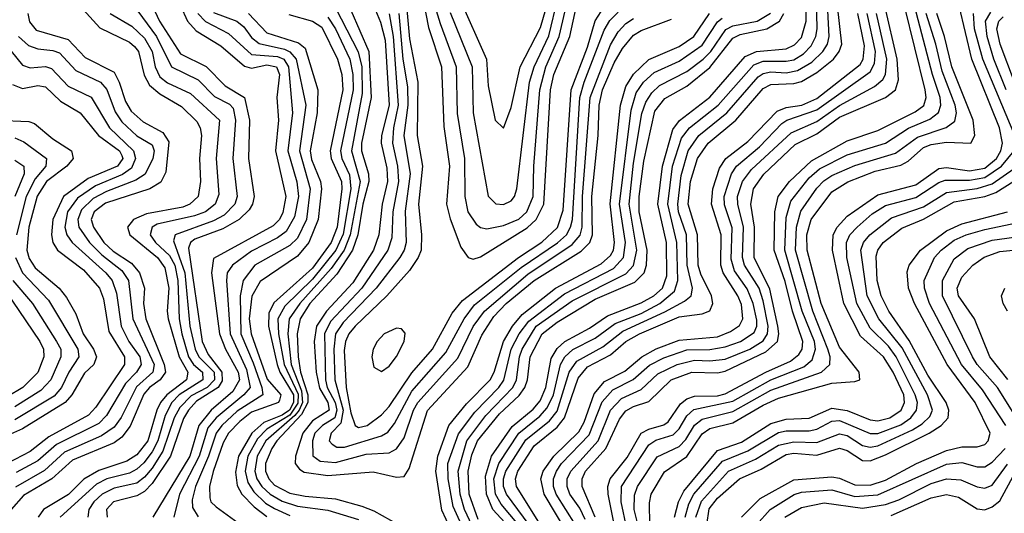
# Model space of a CAD drawing. Header units: inches. Extents: x 501365 to 657855, y 482276 to 547543.
# Tile 682 of 957: x 591343 to 593921, y 533580 to 534874. Entities that reach past the tile are written whole.
import ezdxf

# ---------------------------------------------------------------- set-up
doc = ezdxf.new("R2010")
doc.units = ezdxf.units.IN
doc.header["$MEASUREMENT"] = 0
doc.layers.add('A5593', color=7, linetype='Continuous')

msp = doc.modelspace()

# ---------------------------------------------------------------- linework, layer by layer
at = {"layer": 'A5593', "color": 5}
for points, elevation in [([(591663, 534970), (591709.3, 534870), (591764.3, 534784.3), (591830.8, 534750.8), (591880.5, 534700.5), (591931.6, 534670), (591944.8, 534610), (591942.4, 534510), (591956.5, 534410), (591952.6, 534390), (591944.2, 534375.7), (591917.8, 534350), (591874.4, 534325.6), (591801.6, 534298.4), (591790, 534290), (591784.9, 534275.1), (591820.8, 534030), (591836.1, 533996.1), (591872.5, 533950), (591872.8, 533927.2), (591862.4, 533910), (591806.2, 533873.8), (591784.8, 533850), (591772, 533828), (591737.5, 533730), (591690, 533657.7), (591670, 533637.2), (591650, 533625.2), (591588.1, 533610), (591569.8, 533590), (591571.7, 533570)], 3780), ([(592405.5, 534990), (592443.9, 534863.9), (592486.2, 534750), (592488.1, 534628.1), (592507.8, 534510), (592508.7, 534410), (592516.7, 534370), (592537.9, 534337.9), (592550, 534328.9), (592565.9, 534325.9), (592610, 534333.9), (592650, 534351.1), (592670.6, 534370), (592687.5, 534410), (592689.4, 534489.4), (592704.9, 534690), (592720.3, 534750), (592755.8, 534830), (592777.1, 534922.9)], 4140), ([(592624.1, 533544.1), (592581.8, 533590), (592565.2, 533630), (592563.1, 533676.9), (592578.5, 533730), (592632.7, 533807.3), (592687.1, 533852.9), (592705.6, 533874.4), (592721.1, 533910), (592734.5, 533985.5), (592750, 534011.9), (592770.7, 534030), (592834.9, 534065.1), (592882.4, 534097.6), (592970, 534131.4), (593003.8, 534150), (593026.5, 534170), (593037.3, 534202.7), (593036.9, 534290), (593014.1, 534390), (593026.2, 534490), (593053.7, 534586.3), (593070.8, 534609.2), (593150, 534670.9), (593243, 534777), (593272, 534790), (593350, 534797.7), (593372.3, 534807.7), (593390, 534826.8), (593402.3, 534870), (593401.2, 534970)], 3880), ([(592649.4, 533549.4), (592603.4, 533603.4), (592588.7, 533630), (592584.6, 533670), (592597.3, 533710), (592650.1, 533789.9), (592705.2, 533834.8), (592724.1, 533855.9), (592740.4, 533890), (592758.9, 533970), (592770.4, 533990), (592791.2, 534008.8), (592850, 534039), (592902.6, 534077.4), (592970, 534104), (593019.5, 534130), (593058, 534162), (593066.7, 534190), (593063.6, 534290), (593039.8, 534390), (593052.8, 534490), (593076.4, 534563.6), (593097.2, 534590), (593171.9, 534650), (593265, 534755), (593290, 534765.3), (593350, 534764.6), (593370, 534768.7), (593395.7, 534784.3), (593415.2, 534804.8), (593427.7, 534830), (593431.1, 534850), (593429, 534970)], 3860), ([(591613.3, 534950), (591700.8, 534830), (591740.2, 534750), (591810, 534716.3), (591852.8, 534672.8), (591892.7, 534652.7), (591901.7, 534641.7), (591908.1, 534610), (591901.3, 534510), (591912.1, 534410), (591906.2, 534390), (591878.6, 534361.4), (591850, 534346.1), (591749.9, 534310.1), (591745.6, 534294.4), (591775.5, 534210), (591788.5, 534070), (591802.7, 534010), (591812.1, 533990), (591852.1, 533950), (591853.2, 533930), (591833.8, 533910), (591791.9, 533888.1), (591762.4, 533857.6), (591747.3, 533830), (591717.5, 533742.5), (591690, 533697.9), (591670, 533674.8), (591650, 533659.1), (591590, 533645.7), (591558.9, 533630), (591536.8, 533610), (591524.2, 533590), (591521.2, 533570)], 3760), ([(592252.4, 534952.4), (592287.7, 534867.7), (592300.2, 534820.2), (592310, 534650), (592290, 534570), (592289.2, 534550), (592304.2, 534484.2), (592306.2, 534450), (592291.9, 534390), (592283.4, 534310), (592269.5, 534270), (592215.6, 534184.4), (592145.9, 534110), (592120.5, 534070), (592113.7, 534030), (592119.5, 533950), (592127.7, 533907.7), (592149.9, 533870), (592152.9, 533850), (592110, 533822.1), (592084.3, 533790), (592064.8, 533730), (592064.4, 533710), (592075.2, 533695.2), (592087.6, 533687.6), (592150, 533678.8), (592268.2, 533688.2), (592330, 533674.3), (592350, 533676.1), (592362.9, 533697.1), (592411, 533849), (592516.5, 533963.5), (592553, 534047), (592584.7, 534095.3), (592617, 534130), (592689.8, 534190), (592813.4, 534266.6), (592835.9, 534290), (592842.7, 534310), (592841, 534410), (592857.4, 534570), (592860.8, 534650), (592869.3, 534690), (592899.6, 534760.4), (592921.4, 534798.6), (592950, 534832.8), (592970, 534845), (593050, 534874.7)], 4020), ([(592494.4, 534930), (592565, 534770), (592570, 534700.4), (592588.4, 534610), (592610, 534589.2), (592630, 534643.6), (592653.9, 534750), (592706.8, 534853.2), (592735, 534950)], 4180), ([(592676.9, 533550), (592618.1, 533630), (592610, 533650), (592609.7, 533670), (592616, 533690), (592668, 533772), (592730, 533822.5), (592750, 533847.6), (592781.8, 533950), (592801.7, 533978.3), (592870, 534015.9), (592922.5, 534057.5), (593032.3, 534107.7), (593084.1, 534135.9), (593101, 534150), (593104.7, 534170), (593090.7, 534230), (593089.3, 534310), (593068.5, 534370), (593066, 534390), (593074.8, 534465.2), (593093.2, 534530), (593121.1, 534570), (593195, 534630), (593276.4, 534723.6), (593290, 534732.8), (593310, 534737), (593350, 534734.7), (593379.6, 534740.5), (593417.5, 534762.5), (593446.4, 534790), (593458.1, 534810), (593462.3, 534830), (593456.3, 534950)], 3840), ([(592398.5, 534930), (592413.3, 534853.3), (592447.3, 534750), (592453.8, 534593.8), (592468.4, 534490), (592460.8, 534390), (592470, 534352.1), (592497.7, 534277.7), (592517.3, 534250), (592530, 534245.9), (592550, 534251.7), (592671.8, 534328.2), (592695.1, 534350), (592715.1, 534390), (592733.3, 534690), (592741.9, 534730), (592783.2, 534830), (592801.2, 534910)], 4120), ([(592470, 534892.3), (592527.4, 534750), (592530.5, 534630), (592570, 534411.4), (592590, 534390.7), (592610, 534389.4), (592630, 534399.1), (592638.5, 534410), (592644.4, 534430), (592678.2, 534710), (592690.2, 534750.2), (592728.4, 534831.6), (592751.8, 534930)], 4160), ([(591500.7, 534910), (591552.6, 534852.6), (591630, 534815.2), (591643.4, 534803.4), (591653.6, 534790), (591668.5, 534728.5), (591682.5, 534702.5), (591710, 534679.4), (591766.2, 534646.2), (591806.6, 534606.6), (591815.8, 534590), (591818.9, 534570), (591813.7, 534510), (591816.2, 534450), (591809.8, 534410), (591788.4, 534390), (591770, 534382.2), (591674.8, 534365.2), (591641.1, 534350), (591625.5, 534330), (591631.4, 534310), (591703.9, 534250), (591722.9, 534222.9), (591733.2, 534170), (591728.8, 534110), (591731.5, 534090), (591760.4, 533990), (591783.3, 533950), (591779.4, 533930), (591727.9, 533890), (591711.9, 533870), (591701.9, 533850), (591678, 533770), (591650, 533733), (591623.8, 533716.1), (591550, 533691.7), (591510.6, 533669.4), (591470.9, 533629.1), (591405.2, 533590), (591391.1, 533570)], 3720), ([(591763.8, 534910), (591782.6, 534870), (591804.6, 534844.6), (591870, 534805.4), (591931.7, 534751.7), (591950, 534746.5), (591990, 534755.3), (592015.5, 534750), (592023.4, 534730), (592016.6, 534670), (592020.3, 534610), (592012.8, 534530), (592039.4, 534410), (592032.1, 534367.9), (592022.9, 534350), (592006.8, 534333.2), (591850, 534247.5), (591845.4, 534210), (591866.5, 534050), (591881.4, 534010), (591914.8, 533950), (591918.5, 533930), (591901.2, 533898.8), (591844.1, 533850), (591812, 533810), (591788.8, 533730), (591691.7, 533570)], 3820), ([(591850, 534892.8), (591911.7, 534870), (591930, 534855.2), (591950, 534826.8), (591970, 534811.6), (592036.1, 534796.1), (592050, 534789.7), (592067.1, 534770), (592091.9, 534650), (592075.2, 534530), (592103.6, 534430), (592093.7, 534350), (592070, 534301.3), (592050, 534281.6), (591958.8, 534230), (591927.7, 534190), (591920.6, 534150), (591921.6, 534050), (591954.3, 533974.3), (591976.8, 533910), (591979.6, 533890), (591912.7, 533847.3), (591872.4, 533810), (591857.2, 533790), (591837.5, 533730), (591803.5, 533650), (591794.9, 533614.9), (591795, 533595), (591810.4, 533570.4)], 3860), ([(592170, 534905.2), (592229.4, 534789.4), (592238.5, 534750), (592239.8, 534680.2), (592211.8, 534530), (592234.8, 534450), (592208.2, 534310), (592192.4, 534270), (592158.7, 534221.3), (592076.1, 534130), (592048.1, 534090), (592044.9, 534050), (592054.2, 533970), (592080.8, 533900.8), (592083.3, 533870), (592075.1, 533850), (592063.6, 533836.4), (591987.8, 533770), (591964.8, 533730), (591958.2, 533690), (591964, 533670), (591976.8, 533650), (591998.5, 533630), (592030, 533611.6), (592070, 533598.2), (592150, 533587.9), (592230, 533563.7)], 3960), ([(592210, 534898.6), (592256.8, 534790), (592263.3, 534670), (592237.6, 534550), (592238.2, 534530), (592256.2, 534470), (592257.3, 534450), (592241.1, 534390), (592228, 534310), (592214.1, 534270), (592173, 534207), (592103, 534130), (592077.7, 534090), (592069.9, 534050.1), (592071.7, 533990), (592078.5, 533950), (592097.2, 533890), (592097.1, 533870), (592080.9, 533839.1), (592016.2, 533770), (592003.4, 533750), (591986.7, 533710), (591986.5, 533690), (591995.1, 533670), (592010, 533654), (592050, 533633), (592090, 533624.5), (592170, 533617.6), (592238.5, 533598.5), (592270, 533586.7), (592357.8, 533537.8)], 3980), ([(592335.5, 534890), (592346.4, 534770), (592358, 534698), (592359.4, 534650), (592348.8, 534570), (592365.4, 534470), (592352.2, 534372.2), (592355.2, 534290), (592350, 534270), (592338, 534250), (592276.5, 534170), (592190, 534080), (592169.7, 534050), (592165.1, 534010), (592168.4, 533930), (592190, 533850), (592183.6, 533816.4), (592158.5, 533790), (592153.7, 533770), (592161, 533761), (592173.4, 533753.4), (592193.5, 533753.5), (592290, 533783.1), (592307.3, 533792.7), (592324.5, 533815.5), (592370, 533900), (592458.5, 534001.5), (592506.5, 534090), (592534.1, 534125.9), (592656.1, 534223.9), (592751.6, 534288.4), (592774.8, 534310), (592785.7, 534330), (592790.1, 534350), (592810.1, 534670), (592820.7, 534710), (592873.3, 534846.7), (592888.3, 534871.7), (592910, 534893.2)], 4060), ([(592356, 534910), (592363.3, 534823.4), (592385.8, 534710), (592384.1, 534570), (592397.9, 534490), (592387.1, 534390), (592394.8, 534310), (592393.9, 534270), (592386.7, 534250), (592363.5, 534216.5), (592304.1, 534150), (592221.1, 534070), (592204.6, 534050), (592195.8, 534030), (592193, 534007), (592197.9, 533910), (592210, 533843), (592221.6, 533810), (592230, 533804.6), (592252.5, 533810), (592290, 533838.1), (592310, 533859.4), (592370, 533948.1), (592424.1, 534010), (592475.8, 534104.2), (592502.1, 534137.9), (592649.5, 534250.5), (592710, 534290.2), (592751, 534329), (592765.8, 534374.2), (592787.4, 534690), (592830, 534802.1), (592849.5, 534870.5), (592865.2, 534894.8)], 4080), ([(592715.3, 533535.3), (592643.7, 533650), (592641, 533670), (592647.1, 533690), (592690, 533756.6), (592750, 533805.8), (592770, 533829.8), (592805.5, 533934.5), (592830, 533963.9), (592890, 533995.3), (592930, 534030), (592965.8, 534050), (593070, 534094.7), (593130, 534103), (593150, 534110.7), (593157.9, 534130), (593154.7, 534150), (593126.3, 534206.3), (593119.2, 534230), (593118.1, 534310), (593093.3, 534390), (593099.3, 534450), (593117.5, 534510), (593145.4, 534550), (593218.7, 534610), (593290, 534693), (593310, 534703.5), (593370, 534706.1), (593390, 534711.4), (593430, 534734.9), (593473.9, 534770), (593489.3, 534790), (593495.8, 534810), (593484.3, 534910)], 3820), ([(592850.3, 533570), (592816.2, 533650), (592815.7, 533670), (592824.9, 533690), (592878, 533750), (592913.3, 533826.7), (592930, 533848.6), (592950, 533860), (592990, 533872.8), (593048.5, 533930), (593102.8, 533950), (593170, 533947.7), (593190, 533952.6), (593296.5, 534003.5), (593327, 534030), (593331.3, 534050), (593328.5, 534070), (593307.2, 534167.2), (593266.1, 534250), (593266.9, 534330), (593257.6, 534390), (593264.2, 534430), (593291.5, 534468.5), (593373.4, 534546.5), (593430, 534574.5), (593490, 534617.9), (593609.8, 534670.2), (593636.3, 534690), (593644.2, 534715.7), (593641.1, 534770), (593608.6, 534910)], 3720), ([(592919.9, 533450), (592884, 533630), (592883.4, 533650), (592889.1, 533670), (592933.6, 533726.4), (592970, 533789.8), (592990, 533800.7), (593030, 533811.4), (593040.8, 533819.2), (593073.3, 533866.7), (593090, 533880.3), (593110, 533886.7), (593170, 533887.9), (593190, 533892.6), (593296.6, 533950), (593361, 533979), (593383.5, 533996.5), (593391.8, 534010), (593393.7, 534030), (593366.5, 534110), (593347.9, 534187.9), (593318.9, 534270), (593320.7, 534370), (593329.3, 534410.7), (593358.7, 534450), (593416.2, 534503.8), (593510, 534556.3), (593590, 534583.1), (593687.7, 534632.3), (593710.8, 534649.2), (593716.8, 534670), (593714.2, 534690), (593659.7, 534910)], 3680), ([(592947.7, 533470), (592917.7, 533610), (592919.2, 533650), (592990, 533759.5), (593008.4, 533771.6), (593054.1, 533785.9), (593070, 533801), (593090, 533835.1), (593108.3, 533851.7), (593210, 533873.6), (593310, 533929.9), (593396.2, 533963.8), (593418, 533981.9), (593426.7, 534010), (593424, 534030), (593392.4, 534110), (593346.3, 534270), (593350, 534355.2), (593362, 534398), (593410, 534459.2), (593437.6, 534482.4), (593510, 534519.1), (593610, 534550), (593670.6, 534589.4), (593726.6, 534613.4), (593749.1, 534630.9), (593755.3, 534650), (593753.3, 534670), (593733.1, 534730), (593686.5, 534910)], 3660), ([(593057.4, 533570), (593068, 533610), (593082, 533638), (593170, 533744.3), (593233.5, 533766.5), (593310, 533815.1), (593350, 533826.2), (593410, 533829.5), (593470, 533855.3), (593509.5, 533849.5), (593570, 533825.1), (593590, 533822.4), (593621.3, 533830), (593651.4, 533850), (593660, 533870), (593657.9, 533890), (593630, 533949.4), (593605, 533990), (593544.6, 534044.6), (593501.5, 534130), (593471.2, 534270), (593473.3, 534310), (593483.4, 534330), (593510, 534358.3), (593590, 534414.9), (593690, 534441.2), (593750, 534483.8), (593770, 534486.6), (593830, 534477.2), (593870, 534484.5), (593900.7, 534510), (593912.6, 534530), (593916.4, 534550), (593909.2, 534590), (593836.5, 534770), (593803, 534910)], 3580), ([(593926.3, 534690), (593894, 534770), (593876.1, 534830), (593872.1, 534870), (593886.3, 534893.7)], 3540), ([(591364.4, 534890), (591368.4, 534868.4), (591385.9, 534845.9), (591470, 534822.1), (591514.5, 534774.5), (591590, 534736.1), (591603.6, 534710), (591619.6, 534659.6), (591634.4, 534634.4), (591665.9, 534605.9), (591717.7, 534577.7), (591733.7, 534553.7), (591725.5, 534474.5), (591712.4, 534447.6), (591683.4, 534430), (591567.4, 534392.6), (591538, 534370), (591530.4, 534350), (591535.8, 534330), (591562.8, 534290), (591587.2, 534267.2), (591635.5, 534235.5), (591657, 534210), (591669.3, 534170), (591667.3, 534130), (591673.1, 534090), (591721.4, 533970), (591725, 533950), (591710.9, 533930), (591683.1, 533910), (591668.3, 533891.7), (591632, 533808), (591610, 533779.1), (591590, 533764.7), (591480.9, 533719.1), (591427, 533670), (591353.1, 533626.9), (591320.3, 533590)], 3680), ([(591579.5, 534890), (591636.7, 534856.7), (591670, 534825.4), (591689.7, 534790), (591697.8, 534750), (591710, 534724.3), (591730, 534708.2), (591790, 534680.6), (591865.7, 534610), (591857.7, 534510), (591864.1, 534415.9), (591854.3, 534390), (591829.5, 534370.5), (591800.8, 534359.2), (591702.5, 534337.5), (591689.4, 534330), (591684.7, 534310), (591698.3, 534290), (591735.2, 534255.2), (591749.1, 534230), (591757, 534190), (591760.1, 534090), (591767.5, 534050), (591785.2, 533990), (591798.3, 533970), (591822, 533950), (591822.5, 533930), (591760.3, 533890), (591741.4, 533870), (591723.6, 533836.4), (591704.6, 533770), (591690, 533741), (591667.7, 533712.3), (591650, 533695.9), (591630, 533685.4), (591571.4, 533670), (591544.2, 533655.8), (591448.8, 533570)], 3740), ([(591809.6, 534889.6), (591829.2, 534869.2), (591890, 534837.9), (591950, 534782.9), (592017.6, 534777.6), (592034.2, 534770), (592046.4, 534750), (592057.3, 534630), (592045.1, 534530), (592069, 534449), (592072.8, 534410), (592062.8, 534357.2), (592041.1, 534318.9), (592018.4, 534301.6), (591950, 534267.2), (591900.1, 534230), (591886.1, 534210), (591884.1, 534190), (591894, 534050), (591936.7, 533956.7), (591946.6, 533910), (591929.8, 533890.2), (591857.2, 533830), (591835.7, 533804.3), (591813.2, 533730), (591761.2, 533630), (591746.7, 533570)], 3840), ([(591941.7, 534890), (591990, 534839.7), (592072.8, 534812.8), (592090, 534799.1), (592123.4, 534690), (592122, 534630), (592103.3, 534530), (592107, 534507), (592130.8, 534450), (592132.9, 534430), (592124.5, 534350), (592099.8, 534290), (592070, 534253.9), (591972.9, 534187.1), (591951.1, 534148.9), (591944.2, 534090), (591948.7, 534050), (591991.3, 533931.3), (592027, 533890), (592023.5, 533876.5), (592021, 533870), (591950, 533844.8), (591919.2, 533820.8), (591889.9, 533790), (591875.3, 533764.7), (591849.2, 533689.2), (591839.9, 533650), (591840.4, 533620.4), (591843.7, 533610), (591857, 533597), (591972.5, 533512.5)], 3880), ([(592047.6, 534887.6), (592110, 534869.7), (592134.1, 534854.1), (592174.7, 534770), (592186.5, 534730), (592189.4, 534690), (592156, 534530), (592158.7, 534510), (592185.9, 534450), (592186.6, 534430), (592174, 534330), (592158.5, 534290), (592110, 534222.1), (592008.6, 534131.4), (591995.6, 534104.4), (591994.1, 534070), (592016.7, 533970), (592023.9, 533950), (592060.1, 533890), (592059.8, 533870), (592049.2, 533850), (592030, 533837), (591982.5, 533817.5), (591950.7, 533790), (591915.5, 533730), (591907.7, 533687.7), (591912.5, 533652.5), (591924.7, 533630), (591956.5, 533596.5), (591990, 533571.8)], 3920), ([(592150, 534880.6), (592170, 534850.1), (592207.2, 534770), (592215.3, 534730), (592216.2, 534690), (592183.2, 534530), (592186.5, 534510), (592206.8, 534466.8), (592210.4, 534430.4), (592190, 534311.9), (592170.5, 534270), (592110, 534193.6), (592037.4, 534122.6), (592019, 534090), (592020.5, 534050), (592035.3, 533970), (592071.7, 533891.8), (592071.2, 533868.8), (592050, 533837.1), (591990, 533800), (591965.2, 533774.8), (591939.9, 533730), (591932.9, 533690), (591940.3, 533660.3), (591955.7, 533635.7), (591986.6, 533606.6), (592010, 533592.2), (592050, 533574.5)], 3940), ([(592310, 534889.2), (592321.3, 534830), (592334.3, 534650), (592321.4, 534590), (592318.9, 534550), (592332.4, 534490), (592334.5, 534450), (592320.1, 534370), (592317.7, 534302.3), (592306.9, 534270), (592239.1, 534170), (592157, 534083), (592140.8, 534050), (592144.1, 533930), (592148, 533910), (592168.7, 533870), (592173.7, 533850), (592167.7, 533830), (592135.5, 533810), (592115.7, 533790), (592109.4, 533769.4), (592110.3, 533730.3), (592130, 533716.2), (592170, 533712.6), (592250, 533735.1), (592310, 533738.7), (592330, 533748.6), (592350, 533777.5), (592374.1, 533850), (592385.1, 533870), (592490, 533986.2), (592530.7, 534069.3), (592559.9, 534110), (592673.2, 534206.8), (592790, 534284.1), (592810.8, 534309.2), (592816.1, 534330), (592816.7, 534410), (592836.7, 534670), (592890, 534808), (592910, 534841.9), (592930, 534863.9), (592950, 534877.3)], 4040), ([(592493.6, 533490), (592448, 533588), (592432.9, 533690), (592437.8, 533730), (592467.1, 533810), (592512.8, 533867.2), (592574.6, 533930), (592585.3, 533950), (592609.5, 534030), (592633.7, 534070), (592659.1, 534100.9), (592746.4, 534170), (592865.9, 534234.1), (592890, 534256), (592897.5, 534270), (592900.2, 534290), (592889, 534391), (592916.2, 534650), (592930, 534698.8), (592950, 534731.1), (592990, 534769.4), (593070, 534803.4), (593108.2, 534830), (593149, 534890)], 3980), ([(592527.1, 533490), (592477.7, 533597.7), (592464.5, 533670), (592463.7, 533710), (592492.1, 533787.9), (592534.8, 533845.2), (592597.9, 533910), (592610.9, 533929.1), (592630, 534010), (592651, 534050), (592676.1, 534083.9), (592770, 534155.3), (592898.2, 534221.8), (592924.2, 534250), (592929.1, 534290), (592913.7, 534390), (592943.8, 534636.2), (592957.7, 534682.3), (592976.8, 534710), (593004.8, 534735.2), (593070, 534764.6), (593130, 534807.3), (593170, 534868.4), (593182.4, 534877.6)], 3960), ([(592527.4, 533547.4), (592507.5, 533590), (592496.1, 533630), (592490.8, 533690), (592513.9, 533770), (592563.4, 533836.6), (592633.9, 533910), (592643.8, 533930), (592652, 533990), (592659, 534010), (592695.8, 534070), (592790, 534136.6), (592930, 534207.9), (592950.4, 534229.6), (592958.7, 534270), (592938.8, 534390), (592950, 534497.4), (592972.4, 534627.6), (592982.4, 534657.6), (592998.3, 534681.7), (593018.8, 534701.3), (593090, 534737.8), (593132.7, 534770), (593153.2, 534790), (593191.9, 534848.1), (593210, 534858), (593274.1, 534870), (593309.1, 534890.9)], 3940), ([(592543.5, 533563.5), (592519.6, 533630), (592517.1, 533690), (592527, 533733), (592542, 533770), (592599.4, 533840.6), (592651, 533889), (592665.8, 533910), (592672.4, 533930), (592679.7, 533990), (592710.9, 534050), (592750, 534081.2), (592850, 534141.1), (592954.2, 534185.8), (592978.1, 534210), (592983.9, 534230), (592986.2, 534270), (592965.3, 534370), (592965.2, 534410), (592977, 534503), (593006.1, 534633.9), (593032.7, 534667.3), (593090, 534699.8), (593150, 534748.4), (593210, 534825.7), (593230, 534835), (593299.7, 534850), (593333, 534870), (593343.6, 534890)], 3920), ([(592775.9, 533530), (592716.5, 533630), (592707.6, 533670), (592713.4, 533690), (592741.7, 533730), (592807, 533793), (592821.4, 533818.6), (592847.3, 533892.7), (592874.7, 533925.3), (592927.5, 533952.5), (592972.2, 533990), (593010, 534011.1), (593070, 534033.6), (593170, 534042.1), (593204, 534056), (593227.8, 534072.2), (593236.6, 534090), (593233.1, 534126.9), (593223.8, 534150), (593185.2, 534210), (593178.7, 534230), (593180.2, 534310), (593154.3, 534390), (593157.7, 534430), (593175.5, 534484.5), (593192.3, 534510), (593250, 534554.3), (593326.2, 534633.8), (593350, 534643.6), (593390.8, 534650), (593430, 534667.5), (593543.5, 534756.5), (593551.8, 534770), (593555, 534805), (593538.1, 534890)], 3780), ([(592798, 533550), (592747.7, 533630), (592741.1, 533650), (592740.8, 533670), (592748.2, 533690), (592762.1, 533710), (592834.5, 533785.5), (592868.3, 533871.7), (592896.1, 533903.9), (592949.5, 533930.5), (592991.9, 533968.1), (593030, 533987.8), (593090, 534008.4), (593150, 534009.3), (593190, 534016.5), (593230.1, 534030.1), (593266.1, 534053.9), (593273.4, 534070), (593273.5, 534086.5), (593263.8, 534130), (593248.2, 534168.2), (593215, 534215), (593206.3, 534246.3), (593208.3, 534328.3), (593188.6, 534388.6), (593187.7, 534410), (593206.5, 534470), (593220.3, 534490), (593279.9, 534540.1), (593338.7, 534601.3), (593352.1, 534610), (593430, 534637.2), (593570, 534737.2), (593581.4, 534758.6), (593583.8, 534790), (593562.5, 534890)], 3760), ([(592823.9, 533563.9), (592810, 533592.9), (592783.4, 533630), (592776.5, 533650), (592777, 533670), (592786.1, 533690), (592857.8, 533770), (592890.2, 533849.8), (592918.8, 533881.2), (592970, 533904.6), (593014.4, 533945.6), (593064.5, 533970), (593110, 533981.5), (593150, 533979.1), (593190, 533984.2), (593255.2, 534010), (593290, 534031.9), (593301.2, 534050), (593303, 534070), (593290, 534137.1), (593279.5, 534170), (593241, 534230), (593235.7, 534250), (593238.5, 534330), (593223.3, 534390), (593223, 534410), (593235.3, 534450), (593259, 534481), (593362.8, 534577.2), (593430, 534607), (593490, 534648.7), (593581.4, 534698.6), (593603.1, 534716.9), (593610.5, 534730), (593613.5, 534770), (593586.9, 534890)], 3740), ([(592975.5, 533495.5), (592951.9, 533590), (592952.9, 533627.1), (592961.1, 533650), (593011.9, 533728.1), (593070, 533754.7), (593087, 533773), (593110, 533811), (593130, 533826.6), (593210, 533846.7), (593310, 533902.3), (593442.3, 533950), (593464.6, 533970), (593465.2, 533990), (593459.2, 534010), (593419.8, 534110), (593374.8, 534270), (593377.2, 534330), (593388.4, 534371.6), (593430, 534431.7), (593448.7, 534451.3), (593470, 534464.9), (593530, 534491.8), (593636.4, 534523.6), (593693.8, 534566.2), (593768.8, 534591.2), (593792.1, 534607.9), (593796.1, 534630), (593792.6, 534650), (593759, 534739), (593742.3, 534810), (593716.9, 534890)], 3640), ([(592992.8, 533550), (592992.4, 533607.6), (592996.7, 533630), (593031.6, 533688.4), (593090, 533728.4), (593130, 533787.9), (593150, 533802), (593210, 533817.4), (593290, 533863.6), (593330, 533881.4), (593470, 533921.1), (593530, 533925), (593542.9, 533930), (593541.2, 533950), (593490, 534015.4), (593441.6, 534130), (593405.4, 534270), (593404.6, 534310), (593415.2, 534350), (593470, 534422.6), (593511.3, 534448.7), (593583.4, 534476.6), (593650, 534492.8), (593670, 534503.1), (593710, 534538.3), (593730, 534546.9), (593770, 534553.1), (593833.9, 534550), (593844.6, 534570), (593840.2, 534610), (593784.3, 534750), (593765.1, 534830), (593744.9, 534890)], 3620), ([(593948.5, 534570), (593865.3, 534770), (593843.7, 534850), (593841.1, 534890)], 3560), ([(593947.9, 534710), (593910.6, 534810), (593902, 534850), (593907, 534870), (593918.6, 534881.4)], 3520), ([(591339.3, 534830), (591366.1, 534806.1), (591390, 534797), (591430, 534792.9), (591446.7, 534786.7), (591490, 534740.7), (591554.4, 534710), (591570.6, 534690.6), (591592.6, 534632.6), (591610, 534605.7), (591650, 534569.1), (591690, 534546.1), (591695.4, 534530), (591691.1, 534510), (591671.2, 534468.8), (591647.3, 534452.7), (591570, 534423.5), (591535.4, 534404.6), (591505, 534375), (591495.1, 534350), (591497.9, 534330), (591525.5, 534290), (591557.8, 534257.8), (591610, 534216.6), (591627.6, 534190), (591639.3, 534090), (591694.6, 533970), (591691.3, 533950), (591648.7, 533911.3), (591608.8, 533831.2), (591590, 533805.5), (591557.4, 533782.6), (591460.1, 533739.9), (591407.8, 533692.2), (591331.6, 533648.4)], 3660), ([(591305.9, 534810), (591350, 534754.7), (591370, 534747.6), (591410, 534751.2), (591426.1, 534746.1), (591470, 534699.2), (591530, 534670.4), (591577.9, 534590), (591640.8, 534530), (591646, 534510), (591635.4, 534484.6), (591612.1, 534467.9), (591541.6, 534438.4), (591494.5, 534405.5), (591468.4, 534370), (591460.8, 534330), (591466.5, 534310), (591480.4, 534290), (591568.3, 534210), (591584.7, 534190), (591596.6, 534156.6), (591608.7, 534070), (591628.8, 534030), (591657.3, 533990), (591660.8, 533970), (591648.8, 533950), (591620.2, 533919.8), (591570, 533835.8), (591550, 533815.5), (591439.6, 533760.4), (591390, 533717.1), (591333.6, 533686.4)], 3640), ([(591323.6, 534703.6), (591350, 534693.2), (591390, 534701.2), (591410, 534697.7), (591450, 534660.3), (591501.3, 534630), (591549.3, 534570), (591603.8, 534530), (591610, 534517.8), (591612.8, 534510), (591599.4, 534490), (591522.3, 534457.7), (591457.2, 534410), (591429.7, 534350.3), (591425.7, 534310), (591429.9, 534289.9), (591442.2, 534270), (591510, 534217.7), (591551.6, 534170), (591562, 534142), (591576.2, 534056.2), (591616.9, 533990), (591617.2, 533970), (591542.1, 533857.9), (591522.9, 533837.1), (591419.4, 533780.6), (591370, 533741.4), (591309.7, 533710.3)], 3620), ([(591283.2, 534610), (591366.8, 534606.8), (591381.6, 534601.6), (591430, 534561.4), (591478.5, 534530), (591482.7, 534510), (591466.6, 534490), (591413.3, 534450), (591388.9, 534411.1), (591366.8, 534330), (591361.9, 534270), (591367.6, 534247.6), (591383.1, 534223.1), (591446.3, 534170), (591465.8, 534145.8), (591490, 534102.7), (591508.7, 534050), (591536.5, 534010), (591543.7, 533990), (591537.4, 533970), (591512.7, 533947.3), (591479.7, 533890), (591461.6, 533870), (591350, 533801.4), (591278.6, 533770)], 3580), ([(591330, 534564.3), (591354, 534554), (591413.4, 534510), (591411.2, 534490), (591383.6, 534456.4), (591359.5, 534410), (591334.4, 534310)], 3560), ([(593086, 533570), (593095.5, 533604.5), (593108.7, 533630), (593183.4, 533716.6), (593250, 533743.3), (593330, 533791.4), (593350, 533795.7), (593410, 533795.6), (593430, 533800.5), (593470, 533821.1), (593490, 533822.7), (593570, 533789), (593590, 533789.1), (593650, 533812.1), (593676.8, 533830), (593691.7, 533850), (593693.6, 533870), (593688.3, 533890), (593637.8, 533990), (593617.7, 534017.7), (593570, 534065.2), (593535.4, 534130), (593509.1, 534250), (593508, 534290), (593517.2, 534310), (593536, 534330), (593575.5, 534364.5), (593610, 534387), (593690, 534407.4), (593750, 534447.4), (593766.9, 534453.1), (593830, 534452.9), (593870, 534459.7), (593913.7, 534490), (593947.3, 534530)], 3560), ([(591330, 534505.4), (591353.3, 534490), (591354.5, 534470), (591330, 534410)], 3540), ([(593113.8, 533570), (593128.1, 533611.9), (593198.9, 533690), (593270, 533721.4), (593330, 533758.8), (593370, 533767.4), (593430, 533765.5), (593490, 533788.2), (593510, 533783.9), (593550, 533757.8), (593570, 533753.1), (593590, 533756.7), (593681.3, 533798.7), (593706, 533814), (593726.2, 533833.8), (593732.9, 533850), (593720.1, 533890), (593653.6, 534013.6), (593593, 534090), (593562.4, 534150), (593545.4, 534270), (593552.4, 534290), (593568.9, 534310), (593625.6, 534354.4), (593710, 534383.1), (593770, 534421.1), (593850, 534431.1), (593890, 534443.7), (593975.8, 534504.2)], 3540), ([(593142.5, 533550), (593148.7, 533591.4), (593170, 533619.2), (593228.1, 533670), (593284.6, 533695.4), (593350, 533733.6), (593370, 533737.5), (593430, 533732.6), (593490, 533750.6), (593510, 533744.5), (593550, 533718.2), (593570, 533717.8), (593610, 533732.9), (593724.7, 533790), (593756.4, 533810), (593774, 533830), (593776.2, 533850), (593768.8, 533870), (593721.5, 533941.5), (593672.5, 534032.5), (593618.8, 534110), (593598.5, 534150), (593588.2, 534190), (593585.8, 534254.2), (593590, 534270), (593604.2, 534290), (593653, 534327), (593710, 534350.5), (593790, 534396.3), (593870, 534410.4), (593899.4, 534420.6), (593970, 534465.5)], 3520), ([(593233.5, 533570), (593281.7, 533618.3), (593370, 533667.9), (593470, 533675.2), (593490, 533672.1), (593530, 533654.7), (593570, 533653.7), (593610, 533666.8), (593691.7, 533710), (593770, 533744.5), (593810, 533754.4), (593850, 533753.9), (593870, 533760.5), (593879.5, 533770), (593884.3, 533790), (593845.2, 533870), (593771.6, 533970), (593686.1, 534130), (593670.2, 534170), (593667.4, 534212.6), (593672.6, 534230), (593702.3, 534270), (593770, 534320.5), (593810, 534338.6), (593930, 534370)], 3480), ([(593925, 533810), (593863.9, 533903.9), (593809.2, 533970), (593725.7, 534130), (593712.3, 534170), (593711.3, 534190), (593738.8, 534250), (593756.2, 534270), (593790, 534295.8), (593821.2, 534310), (593870, 534323.8), (593957.9, 534342.1)], 3460), ([(593953.2, 533830), (593903.1, 533910), (593850.2, 533970), (593838.3, 533990), (593759.8, 534150), (593759.4, 534190), (593790, 534246.8), (593826, 534274), (593890, 534296.2), (593972.8, 534307.2)], 3440), ([(591332, 534250), (591350, 534210), (591418.3, 534138.4), (591495.3, 534010), (591498.1, 533990), (591471.5, 533950), (591452.6, 533910), (591432.8, 533887.2), (591330, 533824.5)], 3560), ([(593930.5, 533930.5), (593883.2, 533990), (593843.4, 534090), (593801.5, 534150), (593797.5, 534170), (593810, 534198.8), (593838.7, 534230), (593868.5, 534251.5), (593910, 534265.8), (593970, 534272.2)], 3420), ([(591286.5, 534190), (591396, 534030), (591405.2, 534010), (591405.9, 533990), (591390, 533948.8), (591350.7, 533910), (591310, 533885.2)], 3520), ([(591324.9, 534190), (591376.5, 534130), (591439.6, 534030), (591450.5, 534010), (591450.5, 533990), (591424.2, 533930), (591398.6, 533901.4), (591330, 533859)], 3540), ([(593930, 534110), (593918.6, 534130), (593913.8, 534150), (593922.7, 534170)], 3380), ([(593272.2, 533550), (593307.9, 533590), (593370.9, 533629.1), (593390, 533635), (593470, 533641.7), (593530, 533624), (593590, 533628.2), (593770, 533708.4), (593810, 533712.6), (593850, 533701.5), (593870, 533701.7), (593890, 533713.8), (593923.5, 533750)], 3460), ([(593346.9, 533570), (593390, 533595.3), (593450, 533607.7), (593550, 533592.9), (593610, 533602.8), (593644.8, 533615.2), (593730, 533657.9), (593770, 533670.2), (593807.6, 533667.6), (593850, 533648.9), (593870, 533645.7), (593890, 533653.9), (593930, 533708.7)], 3440), ([(593625.5, 533574.5), (593730, 533620.2), (593770, 533628.9), (593801.8, 533621.8), (593850, 533591.6), (593870, 533588.8), (593890, 533596.5), (593910, 533612.8), (593950, 533686.5)], 3420)]:
    msp.add_lwpolyline(points, dxfattribs=dict(at, elevation=elevation))
at = {"layer": 'A5593', "color": 5, "elevation": 4120}
msp.add_lwpolyline([(592330, 534065.2), (592297.6, 534050), (592278.7, 534030), (592268.2, 534010), (592265, 533990), (592270, 533962.6), (592290, 533951.4), (592310, 533965.8), (592330, 533990.5), (592349.6, 534030), (592351.9, 534051.9), (592343, 534063)], close=True, dxfattribs=at)

doc.saveas('drawing.dxf')
